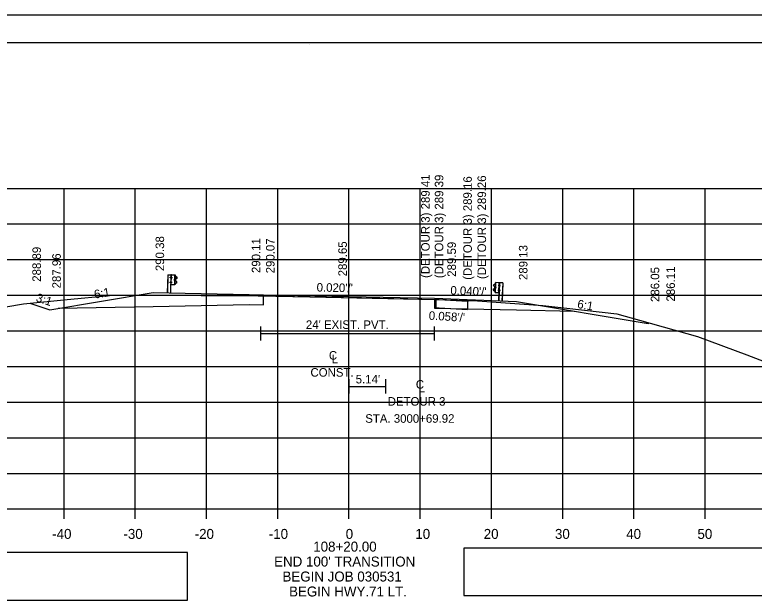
# Model space of a CAD drawing. Extents: x 285 to 4233, y -659 to 3710.
# Drawn here: x 492.4 to 596.2, y 107.3 to 189.5 of the extents above; entities that cross this region are included whole.
import ezdxf

# ---------------------------------------------------------------- set-up
doc = ezdxf.new("R2010")
doc.units = 0
for name, color, linetype in [('R_Alt Surface', 7, 'Continuous'), ('R_Axis', 7, 'Continuous'), ('R_Axis Annot', 7, 'Continuous'), ('R_Border', 7, 'Continuous'), ('R_Detour', 7, 'Continuous'), ('R_Exist Surface', 7, 'Continuous'), ('R_Fin Surface', 7, 'Continuous'), ('R_Grid', 7, 'Continuous'), ('R_No Plot', 7, 'Continuous'), ('R_Proposed Road', 7, 'Continuous'), ('R_Water', 7, 'Continuous'), ('R_Xsect Elev', 7, 'Continuous'), ('R_Xsect Slope', 7, 'Continuous')]:
    doc.layers.add(name, color=color, linetype=linetype)

# ---------------------------------------------------------------- blocks, each defined once
blk = doc.blocks.new('GUARDRAIL RT_P')
at = {"layer": 'R_Proposed Road'}
for p, q in [((-1.3, 2.2), (-1.17, 2.3)), ((-1.28, 2.18), (-1.16, 2.29)), ((-1.17, 2.3), (-1.06, 2.36)), ((-1.16, 2.29), (-1.06, 2.34)), ((-1.02, 1.15), (-1.02, 2.51)), ((-0.53, 2.21), (-0.58, 2.21)), ((-0.58, 2.21), (-0.58, 2.08)), ((-0.58, 2.15), (-0.52, 2.15)), ((-0.53, 2.08), (-0.58, 2.08)), ((-0.53, 2.52), (-0.52, 2.52)), ((-0.53, 2.52), (-0.46, 2.51)), ((-0.49, 0), (-0.49, 2.52)), ((-0.46, 2.09), (-0.46, 2.21)), ((-0.46, 2.21), (-0.41, 2.21)), ((-0.46, 2.18), (-0.41, 2.18)), ((-0.46, 2.12), (-0.41, 2.12)), ((-0.46, 2.12), (-0.41, 2.12)), ((-0.46, 2.09), (-0.41, 2.09)), ((-0.4, 2.11), (-0.4, 2.2)), ((-0.03, 2.52), (-0.03, 0)), ((0, 2.52), (0, 0)), ((-1.17, 1.35), (-1.3, 1.46)), ((-1.12, 1.95), (-1.29, 2.05)), ((-1.16, 1.37), (-1.29, 1.48)), ((-1.11, 1.97), (-1.28, 2.07)), ((-1.27, 1.62), (-1.12, 1.71)), ((-1.26, 1.6), (-1.1, 1.69)), ((-1.06, 1.29), (-1.17, 1.35)), ((-1.05, 1.31), (-1.16, 1.37)), ((-1.09, 1.77), (-1.09, 1.9)), ((-1.06, 1.77), (-1.06, 1.9)), ((-1.01, 1.77), (-1.01, 1.89)), ((-1.01, 1.89), (-0.96, 1.89)), ((-1.01, 1.86), (-0.96, 1.86)), ((-1.01, 1.8), (-0.97, 1.8)), ((-1.01, 1.8), (-0.96, 1.8)), ((-1.01, 1.77), (-0.96, 1.77)), ((-0.96, 1.78), (-0.96, 1.88)), ((-0.58, 1.4), (-0.58, 1.53)), ((-0.58, 1.53), (-0.53, 1.53)), ((-0.58, 1.46), (-0.52, 1.46)), ((-0.58, 1.4), (-0.53, 1.4)), ((-0.52, 1.15), (-0.49, 1.15)), ((-0.45, 1.4), (-0.45, 1.53)), ((-0.45, 1.53), (-0.4, 1.53)), ((-0.45, 1.49), (-0.4, 1.49)), ((-0.45, 1.43), (-0.4, 1.43)), ((-0.45, 1.43), (-0.4, 1.43)), ((-0.45, 1.4), (-0.4, 1.4)), ((-0.39, 1.42), (-0.39, 1.51))]:
    blk.add_line(p, q, dxfattribs=at)
for points in [[(-1.05, 2.52), (-1.05, 1.15), (-0.52, 1.15), (-0.53, 2.52)], [(-0.58, 2.21), (-0.58, 2.08), (-0.53, 2.08), (-0.53, 2.21)], [(-0.45, 2.23), (-0.45, 2.07), (-0.46, 2.07), (-0.46, 2.23)], [(-0.4, 2.18), (-0.4, 2.12), (-0.37, 2.12), (-0.37, 2.18)], [(-1.01, 1.91), (-1.01, 1.75), (-1.02, 1.75), (-1.02, 1.91)], [(-0.95, 1.86), (-0.95, 1.8), (-0.93, 1.8), (-0.93, 1.86)], [(-0.58, 1.53), (-0.58, 1.4), (-0.53, 1.4), (-0.53, 1.53)], [(-0.44, 1.55), (-0.44, 1.38), (-0.45, 1.38), (-0.45, 1.55)], [(-0.39, 1.49), (-0.39, 1.43), (-0.36, 1.43), (-0.36, 1.49)]]:
    blk.add_lwpolyline(points, close=True, dxfattribs=at)
blk.add_lwpolyline([(0, 2.52), (-0.46, 2.51), (-0.45, 0)], dxfattribs=at)
for centre, radius, start, end in [((-1.25, 2.13), 0.0856, 122.0217, 240.7501), ((-1.25, 2.13), 0.062, 122.0217, 240.7501), ((-0.42, 2.2), 0.022, 317.7756, 45.4255), ((-0.49, 2.15), 0.0922, 339.7423, 20.2577), ((-0.43, 2.1), 0.025, 323.3766, 39.0666), ((-1.22, 1.52), 0.109, 120.88, 214.7816), ((-1.22, 1.52), 0.0854, 120.88, 214.7816), ((-1.08, 1.83), 0.0453, 93.9303, 257.0446), ((-1.15, 1.89), 0.0622, 4.9556, 61.894), ((-1.15, 1.89), 0.0865, 4.9556, 61.894), ((-1.13, 1.76), 0.0462, 293.1464, 8.2196), ((-1.13, 1.76), 0.0703, 293.1464, 8.2196), ((-0.98, 1.88), 0.022, 317.7756, 45.4255), ((-1.05, 1.83), 0.0922, 339.7423, 20.2577), ((-0.98, 1.78), 0.025, 323.3766, 39.0666), ((-0.41, 1.51), 0.022, 317.7756, 45.4255), ((-0.48, 1.46), 0.0922, 339.7423, 20.2577), ((-0.41, 1.41), 0.025, 323.3766, 39.0666)]:
    blk.add_arc(centre, radius, start, end, dxfattribs=at)
blk = doc.blocks.new('GUARDRAIL LT_P')
at = {"layer": 'R_Proposed Road'}
for p, q in [((0, 2.52), (0, 0)), ((0.03, 2.52), (0.03, 0)), ((0.4, 2.11), (0.4, 2.2)), ((0.46, 2.21), (0.41, 2.21)), ((0.46, 2.18), (0.41, 2.18)), ((0.46, 2.12), (0.41, 2.12)), ((0.46, 2.12), (0.41, 2.12)), ((0.46, 2.09), (0.41, 2.09)), ((0.53, 2.52), (0.46, 2.51)), ((0.46, 2.09), (0.46, 2.21)), ((0.49, 0), (0.49, 2.52)), ((0.53, 2.52), (0.52, 2.52)), ((0.58, 2.15), (0.52, 2.15)), ((0.53, 2.21), (0.58, 2.21)), ((0.53, 2.08), (0.58, 2.08)), ((0.58, 2.21), (0.58, 2.08)), ((1.02, 1.15), (1.02, 2.51)), ((1.17, 2.3), (1.06, 2.36)), ((1.16, 2.29), (1.06, 2.34)), ((1.28, 2.18), (1.16, 2.29)), ((1.3, 2.2), (1.17, 2.3)), ((0.39, 1.42), (0.39, 1.51)), ((0.45, 1.53), (0.4, 1.53)), ((0.45, 1.49), (0.4, 1.49)), ((0.45, 1.43), (0.4, 1.43)), ((0.45, 1.43), (0.4, 1.43)), ((0.45, 1.4), (0.4, 1.4)), ((0.45, 1.4), (0.45, 1.53)), ((0.52, 1.15), (0.49, 1.15)), ((0.58, 1.46), (0.52, 1.46)), ((0.58, 1.53), (0.53, 1.53)), ((0.58, 1.4), (0.53, 1.4)), ((0.58, 1.4), (0.58, 1.53)), ((1.01, 1.89), (0.96, 1.89)), ((0.96, 1.78), (0.96, 1.88)), ((1.01, 1.86), (0.96, 1.86)), ((1.01, 1.8), (0.96, 1.8)), ((1.01, 1.77), (0.96, 1.77)), ((1.01, 1.8), (0.97, 1.8)), ((1.01, 1.77), (1.01, 1.89)), ((1.05, 1.31), (1.16, 1.37)), ((1.06, 1.77), (1.06, 1.9)), ((1.06, 1.29), (1.17, 1.35)), ((1.09, 1.77), (1.09, 1.9)), ((1.26, 1.6), (1.1, 1.69)), ((1.11, 1.97), (1.28, 2.07)), ((1.12, 1.95), (1.29, 2.05)), ((1.27, 1.62), (1.12, 1.71)), ((1.16, 1.37), (1.29, 1.48)), ((1.17, 1.35), (1.3, 1.46))]:
    blk.add_line(p, q, dxfattribs=at)
blk.add_lwpolyline([(0, 2.52), (0.46, 2.51), (0.45, 0)], dxfattribs=at)
for points in [[(0.4, 2.18), (0.4, 2.12), (0.37, 2.12), (0.37, 2.18)], [(0.45, 2.23), (0.45, 2.07), (0.46, 2.07), (0.46, 2.23)], [(1.05, 2.52), (1.05, 1.15), (0.52, 1.15), (0.53, 2.52)], [(0.58, 2.21), (0.58, 2.08), (0.53, 2.08), (0.53, 2.21)], [(0.39, 1.49), (0.39, 1.43), (0.36, 1.43), (0.36, 1.49)], [(0.44, 1.55), (0.44, 1.38), (0.45, 1.38), (0.45, 1.55)], [(0.58, 1.53), (0.58, 1.4), (0.53, 1.4), (0.53, 1.53)], [(0.95, 1.86), (0.95, 1.8), (0.93, 1.8), (0.93, 1.86)], [(1.01, 1.91), (1.01, 1.75), (1.02, 1.75), (1.02, 1.91)]]:
    blk.add_lwpolyline(points, close=True, dxfattribs=at)
for centre, radius, start, end in [((0.42, 2.2), 0.022, 134.5745, 222.2244), ((0.49, 2.15), 0.0922, 159.7423, 200.2577), ((0.43, 2.1), 0.025, 140.9334, 216.6234), ((1.25, 2.13), 0.062, 299.2499, 57.9783), ((1.25, 2.13), 0.0856, 299.2499, 57.9783), ((0.41, 1.51), 0.022, 134.5745, 222.2244), ((0.48, 1.46), 0.0922, 159.7423, 200.2577), ((0.41, 1.41), 0.025, 140.9334, 216.6234), ((0.98, 1.88), 0.022, 134.5745, 222.2244), ((1.05, 1.83), 0.0922, 159.7423, 200.2577), ((0.98, 1.78), 0.025, 140.9334, 216.6234), ((1.15, 1.89), 0.0865, 118.106, 175.0444), ((1.13, 1.76), 0.0703, 171.7804, 246.8536), ((1.08, 1.83), 0.0453, 282.9554, 86.0697), ((1.15, 1.89), 0.0622, 118.106, 175.0444), ((1.13, 1.76), 0.0462, 171.7804, 246.8536), ((1.22, 1.52), 0.0854, 325.2184, 59.12), ((1.22, 1.52), 0.109, 325.2184, 59.12)]:
    blk.add_arc(centre, radius, start, end, dxfattribs=at)

msp = doc.modelspace()

# ---------------------------------------------------------------- linework, layer by layer
at = {"layer": 'R_Alt Surface'}
for points in [[(498.44, 148.31), (511.78, 148.57), (525.28, 148.84), (527.28, 148.8), (527.28, 150.05), (551.28, 149.57), (551.28, 148.32), (551.28, 148.32), (562.78, 148.09), (570.87, 147.93)], [(526.86, 145.78), (526.86, 143.78)], [(551.22, 145.78), (551.22, 143.78)], [(526.86, 144.78), (551.22, 144.78)], [(539.28, 138.35), (539.28, 136.35)], [(544.42, 138.35), (544.42, 136.35)], [(539.28, 137.35), (544.42, 137.35)]]:
    msp.add_lwpolyline(points, dxfattribs=at)
at = {"layer": 'R_Axis'}
for p, q in [((389.28, 120.15), (689.28, 120.15)), ((499.28, 118.75), (499.28, 120.15)), ((509.28, 118.75), (509.28, 120.15)), ((519.28, 118.75), (519.28, 120.15)), ((529.28, 118.75), (529.28, 120.15)), ((539.28, 118.75), (539.28, 120.15)), ((549.28, 118.75), (549.28, 120.15)), ((559.28, 118.75), (559.28, 120.15)), ((569.28, 118.75), (569.28, 120.15)), ((579.28, 118.75), (579.28, 120.15)), ((589.28, 118.75), (589.28, 120.15))]:
    msp.add_line(p, q, dxfattribs=at)
at = {"layer": 'R_Axis Annot'}
for points in [[(555.42, 108.01), (695.78, 108.01), (695.78, 114.66), (555.42, 114.66)], [(389.28, 107.36), (516.61, 107.36), (516.61, 114.02), (389.28, 114.02)]]:
    msp.add_lwpolyline(points, close=True, dxfattribs=at)
at = {"layer": 'R_Border'}
for p, q in [((381.28, 185.61), (697.46, 185.61)), ((533.8, 185.35), (533.8, 185.35)), ((533.8, 185.35), (533.8, 185.35))]:
    msp.add_line(p, q, dxfattribs=at)
at = {"layer": 'R_Detour'}
for p, q in [((551.48, 149.57), (551.47, 148.4)), ((555.92, 149.31), (555.92, 148.14))]:
    msp.add_line(p, q, dxfattribs=at)
for points in [[(551.47, 149.57), (551.48, 149.57), (551.92, 149.54), (551.94, 149.54), (555.92, 149.31), (556.23, 149.41), (556.24, 149.42)], [(551.47, 148.4), (551.47, 148.4), (551.92, 148.37), (555.92, 148.14)]]:
    msp.add_lwpolyline(points, dxfattribs=at)
at = {"layer": 'R_Exist Surface'}
msp.add_lwpolyline([(491.13, 148.52), (493.61, 148.96), (499.74, 149.54), (505.65, 150.11), (514.8, 150.14), (516.87, 150.14), (518.54, 150.12), (526.55, 150.07), (529.01, 150.02), (538.51, 149.82), (543.62, 149.72), (551.47, 149.57), (556.03, 149.42), (556.41, 149.41), (557.3, 149.35), (566.47, 148.72), (569.86, 148.32), (576.86, 147.55), (580.04, 146.67), (588.22, 144.37), (595.12, 141.77), (600.58, 139.67)], dxfattribs=at)
at = {"layer": 'R_Fin Surface'}
msp.add_lwpolyline([(494.49, 149.04), (497.28, 148.11), (511.78, 150.53), (525.28, 150.26), (527.28, 150.22), (551.28, 149.74), (562.78, 149.28), (581.28, 146.2), (581.48, 146.26)], dxfattribs=at)
msp.add_lwpolyline([(494.49, 149.04), (497.28, 148.11), (511.78, 150.53), (525.28, 150.26), (527.28, 150.22), (551.28, 149.74), (562.78, 149.28), (581.28, 146.2), (581.48, 146.26)], dxfattribs=at)
at = {"layer": 'R_Grid'}
for p, q in [((389.28, 165.15), (689.28, 165.15)), ((499.28, 120.15), (499.28, 165.15)), ((509.28, 120.15), (509.28, 165.15)), ((519.28, 120.15), (519.28, 165.15)), ((529.28, 120.15), (529.28, 165.15)), ((539.28, 120.15), (539.28, 165.15)), ((549.28, 120.15), (549.28, 165.15)), ((559.28, 120.15), (559.28, 165.15)), ((569.28, 120.15), (569.28, 165.15)), ((579.28, 120.15), (579.28, 165.15)), ((589.28, 120.15), (589.28, 165.15)), ((389.28, 160.15), (689.28, 160.15)), ((389.28, 155.15), (689.28, 155.15)), ((389.28, 150.15), (689.28, 150.15)), ((389.28, 145.15), (689.28, 145.15)), ((389.28, 140.15), (689.28, 140.15)), ((389.28, 135.15), (689.28, 135.15)), ((389.28, 130.15), (689.28, 130.15)), ((389.28, 125.15), (689.28, 125.15)), ((389.28, 120.15), (689.28, 120.15))]:
    msp.add_line(p, q, dxfattribs=at)
at = {"layer": 'R_No Plot'}
msp.add_line((368.88, 189.51), (702.21, 189.51), dxfattribs=at)
for points in [[(368.87, 189.51), (702.21, 189.51), (702.21, -23.83), (368.87, -23.83)], [(615.2, 185.61), (634.82, 185.61), (634.82, 175.73), (650.93, 175.73), (674.13, 175.73), (674.25, 147.58), (697.46, 147.58), (697.46, -19.85), (381.28, -19.85), (381.28, 185.61)]]:
    msp.add_lwpolyline(points, close=True, dxfattribs=at)
at = {"layer": 'R_Xsect Elev'}
msp.add_line((539.28, 149.8), (539.28, 159.8), dxfattribs=at)

# ---------------------------------------------------------------- block references
at = {"layer": 'R_Water'}
for name, p, rotation in [('GUARDRAIL LT_P', (513.78, 150.49), -1.1141888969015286), ('GUARDRAIL RT_P', (560.78, 149.36), -2.3041645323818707)]:
    msp.add_blockref(name, p, dxfattribs=dict(at, rotation=rotation))

# ---------------------------------------------------------------- texts
at = {"layer": 'R_Alt Surface'}
for s, height, p in [('C', 1.2, (536.46, 141.11)), ('L', 1.2, (536.84, 140.59)), ('CONST.', 1.199, (533.87, 138.72)), ('C', 1.2, (548.66, 137.04)), ('L', 1.2, (549.05, 136.52)), ('DETOUR 3', 1.199, (544.71, 134.65)), ('STA. 3000+69.92', 1.1985, (541.56, 132.25))]:
    msp.add_text(s, height=height, dxfattribs=at).set_placement(p)
at = {"layer": 'R_Axis Annot'}
for s, p in [('-40', (497.62, 115.95)), ('-30', (507.62, 115.95)), ('-20', (517.62, 115.95)), ('-10', (528.02, 115.95)), ('0', (538.82, 115.95)), ('10', (548.59, 115.95)), ('20', (558.19, 115.95)), ('30', (568.19, 115.95)), ('40', (578.19, 115.95)), ('50', (588.19, 115.95)), ('108+20.00', (534.26, 114.17)), ("END 100' TRANSITION", (528.77, 112.07)), ('BEGIN JOB 030531', (529.94, 109.97)), ('BEGIN HWY.71 LT.', (530.87, 107.87))]:
    msp.add_text(s, height=1.4, dxfattribs=at).set_placement(p)
at = {"layer": 'R_Water'}
for s, p in [("24' EXIST. PVT.", (533.23, 145.42)), ("5.14'", (540.22, 137.77))]:
    msp.add_text(s, height=1.2, dxfattribs=at).set_placement(p)
at = {"layer": 'R_Xsect Elev'}
for s, p in [('(DETOUR 3) 289.41', (550.61, 152.57)), ('(DETOUR 3) 289.39', (552.52, 152.54)), ('(DETOUR 3) 289.16', (556.52, 152.31)), ('(DETOUR 3) 289.26', (558.52, 152.42)), ('290.38', (513.33, 153.53)), ('290.11', (526.83, 153.26)), ('290.07', (528.83, 153.22)), ('288.89', (496.04, 152.04)), ('289.65', (538.98, 152.8)), ('289.59', (554.29, 152.74)), ('289.13', (564.33, 152.28)), ('287.96', (498.83, 151.11)), ('286.05', (582.83, 149.2)), ('286.11', (585.03, 149.26))]:
    msp.add_text(s, height=1.2, rotation=90, dxfattribs=at).set_placement(p)
at = {"layer": 'R_Xsect Slope'}
for s, rotation, p in [("0.020'/'", 358.8542, (534.73, 150.67)), ('6:1', 9.4623, (503.6, 149.67)), ("0.040'/'", 357.7094, (553.49, 150.25)), ('3:1', 341.5651, (495.25, 149.32)), ('6:1', 350.5377, (571.26, 148.37)), ("0.058'/'", 356.664, (550.45, 146.72))]:
    msp.add_text(s, height=1.2, rotation=rotation, dxfattribs=at).set_placement(p)

doc.saveas('drawing.dxf')
